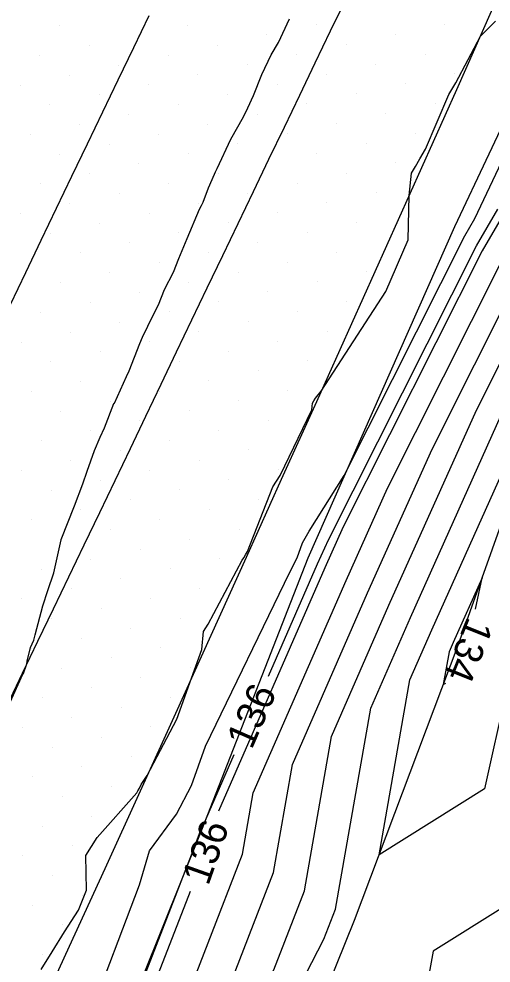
# Model space of a CAD drawing. Extents: x 2354170 to 2357230, y 866100 to 868290.
# Drawn here: x 2355724.7 to 2355757.9, y 867041.6 to 867107.9 of the extents above; entities that cross this region are included whole.
import ezdxf

# ---------------------------------------------------------------- set-up
doc = ezdxf.new("R2010")
doc.units = 0
for name, color, linetype in [('Default', 7, 'Continuous'), ('DTM Contours Major', 7, 'Continuous'), ('DTM Contours Minor', 7, 'Continuous'), ('DTM Contours Minor Text', 7, 'Continuous'), ('Exist DTM Breakline', 7, 'Continuous'), ('Exist DTM Scan Elevation Point', 7, 'Continuous'), ('Exist Roads EOP', 7, 'Continuous'), ('PH Exist DTM Breakline', 7, 'Continuous')]:
    doc.layers.add(name, color=color, linetype=linetype)

msp = doc.modelspace()

# ---------------------------------------------------------------- linework, layer by layer
at = {"layer": 'Default'}
for points in [[(2355777.188, 867083.767), (2355775.998, 867086.258), (2355772.391, 867092.884), (2355772.056, 867093.611), (2355770.737, 867100.662), (2355770.872, 867102.674), (2355769.934, 867107.658), (2355769.898, 867113.25), (2355767.342, 867111.554), (2355765.399, 867105.824), (2355762.263, 867101.443), (2355759.14, 867094.84), (2355757.257, 867091.603), (2355747.498, 867072.217), (2355746.208, 867069.34), (2355738.745, 867052.271)], [(2355724.037, 867059.708), (2355725.014, 867061.881), (2355725.057, 867061.941), (2355725.302, 867062.613), (2355725.31, 867062.797), (2355725.552, 867063.768), (2355725.791, 867064.279), (2355725.885, 867064.643), (2355726.422, 867066.675), (2355726.762, 867067.747), (2355727.194, 867068.993), (2355727.698, 867071.311), (2355727.705, 867071.33), (2355727.706, 867071.335), (2355727.709, 867071.343), (2355728.648, 867073.71), (2355729.216, 867075.246), (2355729.52, 867076.131), (2355730.045, 867077.589), (2355730.434, 867078.524), (2355730.741, 867079.165), (2355731.41, 867080.876), (2355731.454, 867080.915), (2355732.288, 867082.779), (2355732.461, 867083.123), (2355732.48, 867083.165), (2355733.224, 867085.083), (2355733.415, 867085.545), (2355734.163, 867087.078), (2355734.526, 867087.807), (2355734.962, 867088.879), (2355735.596, 867090.096), (2355735.959, 867091.052), (2355736.556, 867092.459), (2355737.422, 867094.519), (2355737.565, 867094.789), (2355737.681, 867095.011), (2355738.051, 867096.022), (2355738.457, 867096.973), (2355738.543, 867097.14), (2355738.644, 867097.376), (2355739.616, 867099.427), (2355740.499, 867100.997), (2355740.802, 867101.641), (2355741.208, 867102.503), (2355741.794, 867103.982), (2355742.433, 867105.349), (2355742.947, 867106.216), (2355743.722, 867107.877)], [(2355726.298, 867041.148), (2355727.067, 867042.4), (2355727.95, 867043.811), (2355728.915, 867045.317), (2355729.486, 867046.727), (2355729.444, 867049.155), (2355730.225, 867050.421), (2355733.008, 867053.549), (2355733.082, 867053.704), (2355733.196, 867053.895), (2355733.331, 867054.147), (2355733.751, 867054.77), (2355735.829, 867058.729), (2355736.853, 867061.595), (2355737.576, 867063.614), (2355737.702, 867064.889), (2355738.027, 867065.395), (2355740.416, 867069.889), (2355740.517, 867070.062), (2355740.638, 867070.263), (2355740.778, 867070.494), (2355742.564, 867075.025), (2355743.069, 867075.827), (2355745.293, 867080.435), (2355745.355, 867080.91), (2355745.449, 867081.075), (2355745.561, 867081.262), (2355745.947, 867081.75), (2355750.483, 867088.746), (2355752.06, 867092.378), (2355752.122, 867095.486), (2355752.29, 867097.041), (2355752.572, 867097.507), (2355752.884, 867098.061), (2355753.271, 867098.73), (2355754.924, 867102.565), (2355755.397, 867103.384), (2355757.125, 867106.664), (2355758.194, 867107.719)], [(2355729.617, 867037.644), (2355733.194, 867047.103), (2355733.915, 867049.481), (2355735.795, 867052.057), (2355736.857, 867054.081), (2355737.839, 867056.827), (2355743.759, 867069.036), (2355744.265, 867070.041), (2355744.651, 867071.096), (2355745.113, 867071.923), (2355747.573, 867075.828), (2355756.038, 867092.645), (2355756.749, 867093.867), (2355760.929, 867102.705)], [(2355734.434, 867028.159), (2355737.468, 867031.11), (2355742.628, 867041.127), (2355744.779, 867046.682), (2355746.685, 867057.518), (2355750.712, 867066.728), (2355756.851, 867080.409), (2355760.912, 867088.478), (2355766.145, 867097.472), (2355767.987, 867090.505), (2355769.677, 867086.133), (2355767.729, 867075.668), (2355767.623, 867075.163)], [(2355739.463, 867030.337), (2355746.132, 867043.284), (2355746.952, 867045.402), (2355749.433, 867059.497), (2355752.213, 867065.857), (2355759.968, 867083.14), (2355762.13, 867087.436), (2355764.917, 867092.225), (2355765.897, 867088.516), (2355766.797, 867086.188), (2355765.76, 867080.616), (2355762.917, 867067.024), (2355763.701, 867061.711), (2355761.673, 867058.022), (2355758.938, 867045.651), (2355753.81, 867042.44), (2355753.116, 867038.586)], [(2355735.619, 867036.814), (2355740.431, 867049.243), (2355741.19, 867053.558), (2355747.709, 867068.469), (2355750.616, 867074.948), (2355758.475, 867090.561)], [(2355739.123, 867038.971), (2355742.605, 867047.963), (2355743.938, 867055.538), (2355749.211, 867067.599), (2355753.733, 867077.678), (2355759.693, 867089.52)], [(2355750.02, 867049.199), (2355752.181, 867061.477), (2355753.715, 867064.986), (2355763.085, 867085.871), (2355763.349, 867086.394), (2355763.688, 867086.978), (2355763.808, 867086.526), (2355763.917, 867086.242), (2355763.791, 867085.563), (2355759.621, 867065.63), (2355760.054, 867062.699), (2355758.935, 867060.663), (2355757.426, 867053.836), (2355750.02, 867049.199)], [(2355757.247, 867068.642), (2355755.216, 867064.116), (2355754.928, 867063.456), (2355754.522, 867061.151), (2355754.703, 867061.264)], [(2355756.79, 867066.454), (2355757.247, 867068.642)], [(2355736.75, 867046.632), (2355732.114, 867034.658), (2355731.482, 867033.431), (2355731.078, 867033.038), (2355730.743, 867032.643), (2355723.049, 867017.555), (2355721.145, 867014.208), (2355721.011, 867013.935), (2355720.85, 867013.656), (2355720.631, 867013.307), (2355720.594, 867013.054), (2355719.075, 867009.305), (2355712.034, 866993.982), (2355707.966, 866986.54), (2355707.169, 866984.895), (2355701.314, 866971.056), (2355698.736, 866966.999), (2355697.538, 866964.467), (2355695.352, 866961.957), (2355693.336, 866956.908)]]:
    msp.add_lwpolyline(points, dxfattribs=at)
at = {"layer": 'DTM Contours Major'}
msp.add_lwpolyline([(2355730.472, 867022.786), (2355731.438, 867024.681), (2355734.171, 867027.903), (2355737.468, 867031.11), (2355742.628, 867041.127), (2355744.779, 867046.682), (2355746.685, 867057.518), (2355750.712, 867066.728), (2355756.851, 867080.409), (2355760.912, 867088.478), (2355766.145, 867097.472), (2355767.987, 867090.505), (2355769.677, 867086.133), (2355768.864, 867081.767)], dxfattribs=at)
at = {"layer": 'DTM Contours Minor'}
for points in [[(2355742.259, 867061.744), (2355745.707, 867069.63), (2355746.459, 867071.307), (2355756.85, 867091.951), (2355758.343, 867094.516)], [(2355730.946, 867033.939), (2355736.856, 867049.204), (2355737.491, 867050.884), (2355737.501, 867050.917), (2355737.528, 867050.954), (2355737.543, 867050.982), (2355737.557, 867051.021), (2355737.703, 867051.323), (2355739.855, 867056.246)]]:
    msp.add_lwpolyline(points, dxfattribs=at)
at = {"layer": 'Exist DTM Breakline'}
for points in [[(2355747.675, 867109.267), (2355746.594, 867107.013), (2355745.513, 867104.759), (2355744.431, 867102.505), (2355743.349, 867100.251), (2355742.267, 867097.998), (2355741.186, 867095.744), (2355740.103, 867093.49), (2355739.02, 867091.237), (2355737.937, 867088.984), (2355736.855, 867086.73), (2355735.778, 867084.474), (2355734.703, 867082.217), (2355733.628, 867079.96), (2355732.552, 867077.703), (2355731.47, 867075.45), (2355730.386, 867073.197), (2355729.302, 867070.944), (2355728.218, 867068.692), (2355727.136, 867066.438), (2355726.055, 867064.183), (2355724.974, 867061.929), (2355723.893, 867059.675)], [(2355724.148, 867087.823), (2355725.227, 867090.079), (2355726.306, 867092.334), (2355727.386, 867094.589), (2355728.465, 867096.843), (2355729.548, 867099.097), (2355730.632, 867101.35), (2355731.715, 867103.603), (2355732.798, 867105.856), (2355733.881, 867108.109)]]:
    msp.add_lwpolyline(points, dxfattribs=at)
at = {"layer": 'Exist DTM Scan Elevation Point'}
for p, q in [((2355736.599, 867107.419), (2355736.599, 867107.419)), ((2355745.613, 867107.451), (2355745.613, 867107.451)), ((2355754.626, 867107.482), (2355754.626, 867107.482)), ((2355727.585, 867107.387), (2355727.585, 867107.387)), ((2355742.148, 867106.745), (2355742.148, 867106.745)), ((2355751.162, 867106.777), (2355751.162, 867106.777)), ((2355733.134, 867106.713), (2355733.134, 867106.713)), ((2355729.67, 867106.008), (2355729.67, 867106.008)), ((2355738.684, 867106.039), (2355738.684, 867106.039)), ((2355747.698, 867106.071), (2355747.698, 867106.071)), ((2355726.206, 867105.302), (2355726.206, 867105.302)), ((2355735.219, 867105.334), (2355735.219, 867105.334)), ((2355744.233, 867105.366), (2355744.233, 867105.366)), ((2355753.247, 867105.397), (2355753.247, 867105.397)), ((2355731.755, 867104.628), (2355731.755, 867104.628)), ((2355740.769, 867104.66), (2355740.769, 867104.66)), ((2355749.783, 867104.692), (2355749.783, 867104.692)), ((2355728.29, 867103.923), (2355728.29, 867103.923)), ((2355737.304, 867103.954), (2355737.304, 867103.954)), ((2355746.318, 867103.986), (2355746.318, 867103.986)), ((2355755.332, 867104.018), (2355755.332, 867104.018)), ((2355724.826, 867103.217), (2355724.826, 867103.217)), ((2355733.84, 867103.249), (2355733.84, 867103.249)), ((2355742.854, 867103.281), (2355742.854, 867103.281)), ((2355751.868, 867103.312), (2355751.868, 867103.312)), ((2355730.375, 867102.543), (2355730.375, 867102.543)), ((2355739.389, 867102.575), (2355739.389, 867102.575)), ((2355748.403, 867102.607), (2355748.403, 867102.607)), ((2355726.911, 867101.838), (2355726.911, 867101.838)), ((2355735.925, 867101.869), (2355735.925, 867101.869)), ((2355744.939, 867101.901), (2355744.939, 867101.901)), ((2355753.953, 867101.933), (2355753.953, 867101.933)), ((2355732.46, 867101.164), (2355732.46, 867101.164)), ((2355741.474, 867101.196), (2355741.474, 867101.196)), ((2355750.488, 867101.227), (2355750.488, 867101.227)), ((2355728.996, 867100.458), (2355728.996, 867100.458)), ((2355738.01, 867100.49), (2355738.01, 867100.49)), ((2355747.024, 867100.522), (2355747.024, 867100.522)), ((2355725.532, 867099.753), (2355725.532, 867099.753)), ((2355734.545, 867099.784), (2355734.545, 867099.784)), ((2355743.559, 867099.816), (2355743.559, 867099.816)), ((2355752.573, 867099.848), (2355752.573, 867099.848)), ((2355731.081, 867099.079), (2355731.081, 867099.079)), ((2355740.095, 867099.111), (2355740.095, 867099.111)), ((2355749.109, 867099.142), (2355749.109, 867099.142)), ((2355727.617, 867098.373), (2355727.617, 867098.373)), ((2355736.63, 867098.405), (2355736.63, 867098.405)), ((2355745.644, 867098.437), (2355745.644, 867098.437)), ((2355733.166, 867097.699), (2355733.166, 867097.699)), ((2355751.194, 867097.763), (2355751.194, 867097.763)), ((2355729.702, 867096.994), (2355729.702, 867096.994)), ((2355738.715, 867097.026), (2355738.715, 867097.026)), ((2355747.729, 867097.057), (2355747.729, 867097.057)), ((2355726.237, 867096.288), (2355726.237, 867096.288)), ((2355735.251, 867096.32), (2355735.251, 867096.32)), ((2355744.265, 867096.352), (2355744.265, 867096.352)), ((2355731.787, 867095.614), (2355731.787, 867095.614)), ((2355740.8, 867095.646), (2355740.8, 867095.646)), ((2355749.814, 867095.678), (2355749.814, 867095.678)), ((2355728.322, 867094.909), (2355728.322, 867094.909)), ((2355737.336, 867094.941), (2355737.336, 867094.941)), ((2355746.35, 867094.972), (2355746.35, 867094.972)), ((2355724.858, 867094.203), (2355724.858, 867094.203)), ((2355733.872, 867094.235), (2355733.872, 867094.235)), ((2355742.885, 867094.267), (2355742.885, 867094.267)), ((2355730.407, 867093.529), (2355730.407, 867093.529)), ((2355739.421, 867093.561), (2355739.421, 867093.561)), ((2355748.435, 867093.593), (2355748.435, 867093.593)), ((2355735.957, 867092.856), (2355735.957, 867092.856)), ((2355744.97, 867092.887), (2355744.97, 867092.887)), ((2355726.943, 867092.824), (2355726.943, 867092.824)), ((2355741.506, 867092.182), (2355741.506, 867092.182)), ((2355732.492, 867092.15), (2355732.492, 867092.15)), ((2355747.055, 867091.508), (2355747.055, 867091.508)), ((2355729.028, 867091.445), (2355729.028, 867091.445)), ((2355738.042, 867091.476), (2355738.042, 867091.476)), ((2355734.577, 867090.771), (2355734.577, 867090.771)), ((2355743.591, 867090.802), (2355743.591, 867090.802)), ((2355731.113, 867090.065), (2355731.113, 867090.065)), ((2355740.127, 867090.097), (2355740.127, 867090.097)), ((2355749.14, 867090.128), (2355749.14, 867090.128)), ((2355727.648, 867089.36), (2355727.648, 867089.36)), ((2355736.662, 867089.391), (2355736.662, 867089.391)), ((2355745.676, 867089.423), (2355745.676, 867089.423)), ((2355733.198, 867088.686), (2355733.198, 867088.686)), ((2355742.212, 867088.717), (2355742.212, 867088.717)), ((2355729.733, 867087.98), (2355729.733, 867087.98)), ((2355738.747, 867088.012), (2355738.747, 867088.012)), ((2355747.761, 867088.043), (2355747.761, 867088.043)), ((2355726.269, 867087.275), (2355726.269, 867087.275)), ((2355735.283, 867087.306), (2355735.283, 867087.306)), ((2355744.297, 867087.338), (2355744.297, 867087.338)), ((2355731.818, 867086.601), (2355731.818, 867086.601)), ((2355740.832, 867086.632), (2355740.832, 867086.632)), ((2355728.354, 867085.895), (2355728.354, 867085.895)), ((2355737.368, 867085.927), (2355737.368, 867085.927)), ((2355746.382, 867085.958), (2355746.382, 867085.958)), ((2355724.889, 867085.19), (2355724.889, 867085.19)), ((2355733.903, 867085.221), (2355733.903, 867085.221)), ((2355742.917, 867085.253), (2355742.917, 867085.253)), ((2355730.439, 867084.516), (2355730.439, 867084.516)), ((2355739.453, 867084.547), (2355739.453, 867084.547)), ((2355726.974, 867083.81), (2355726.974, 867083.81)), ((2355735.988, 867083.842), (2355735.988, 867083.842)), ((2355745.002, 867083.873), (2355745.002, 867083.873)), ((2355732.524, 867083.136), (2355732.524, 867083.136)), ((2355741.538, 867083.168), (2355741.538, 867083.168)), ((2355729.059, 867082.431), (2355729.059, 867082.431)), ((2355738.073, 867082.462), (2355738.073, 867082.462)), ((2355725.595, 867081.725), (2355725.595, 867081.725)), ((2355734.609, 867081.757), (2355734.609, 867081.757)), ((2355743.623, 867081.788), (2355743.623, 867081.788)), ((2355731.144, 867081.051), (2355731.144, 867081.051)), ((2355740.158, 867081.083), (2355740.158, 867081.083)), ((2355727.68, 867080.346), (2355727.68, 867080.346)), ((2355736.694, 867080.377), (2355736.694, 867080.377)), ((2355733.229, 867079.672), (2355733.229, 867079.672)), ((2355742.243, 867079.704), (2355742.243, 867079.704)), ((2355729.765, 867078.966), (2355729.765, 867078.966)), ((2355738.779, 867078.998), (2355738.779, 867078.998)), ((2355726.301, 867078.261), (2355726.301, 867078.261)), ((2355735.314, 867078.292), (2355735.314, 867078.292)), ((2355731.85, 867077.587), (2355731.85, 867077.587)), ((2355740.864, 867077.619), (2355740.864, 867077.619)), ((2355728.386, 867076.881), (2355728.386, 867076.881)), ((2355737.399, 867076.913), (2355737.399, 867076.913)), ((2355724.921, 867076.176), (2355724.921, 867076.176)), ((2355733.935, 867076.207), (2355733.935, 867076.207)), ((2355742.949, 867076.239), (2355742.949, 867076.239)), ((2355730.471, 867075.502), (2355730.471, 867075.502)), ((2355739.484, 867075.534), (2355739.484, 867075.534)), ((2355727.006, 867074.796), (2355727.006, 867074.796)), ((2355736.02, 867074.828), (2355736.02, 867074.828)), ((2355732.556, 867074.122), (2355732.556, 867074.122)), ((2355741.569, 867074.154), (2355741.569, 867074.154)), ((2355729.091, 867073.417), (2355729.091, 867073.417)), ((2355738.105, 867073.449), (2355738.105, 867073.449)), ((2355725.627, 867072.711), (2355725.627, 867072.711)), ((2355734.64, 867072.743), (2355734.64, 867072.743)), ((2355731.176, 867072.037), (2355731.176, 867072.037)), ((2355740.19, 867072.069), (2355740.19, 867072.069)), ((2355727.712, 867071.332), (2355727.712, 867071.332)), ((2355736.725, 867071.364), (2355736.725, 867071.364)), ((2355733.261, 867070.658), (2355733.261, 867070.658)), ((2355729.797, 867069.952), (2355729.797, 867069.952)), ((2355738.81, 867069.984), (2355738.81, 867069.984)), ((2355726.332, 867069.247), (2355726.332, 867069.247)), ((2355735.346, 867069.279), (2355735.346, 867069.279)), ((2355731.882, 867068.573), (2355731.882, 867068.573)), ((2355728.417, 867067.867), (2355728.417, 867067.867)), ((2355737.431, 867067.899), (2355737.431, 867067.899)), ((2355724.953, 867067.162), (2355724.953, 867067.162)), ((2355733.967, 867067.194), (2355733.967, 867067.194)), ((2355730.502, 867066.488), (2355730.502, 867066.488)), ((2355727.038, 867065.782), (2355727.038, 867065.782)), ((2355736.052, 867065.814), (2355736.052, 867065.814)), ((2355732.587, 867065.109), (2355732.587, 867065.109)), ((2355729.123, 867064.403), (2355729.123, 867064.403)), ((2355725.658, 867063.697), (2355725.658, 867063.697)), ((2355734.672, 867063.729), (2355734.672, 867063.729)), ((2355731.208, 867063.024), (2355731.208, 867063.024)), ((2355736.757, 867062.35), (2355736.757, 867062.35)), ((2355727.743, 867062.318), (2355727.743, 867062.318)), ((2355733.293, 867061.644), (2355733.293, 867061.644)), ((2355729.828, 867060.939), (2355729.828, 867060.939)), ((2355726.364, 867060.233), (2355726.364, 867060.233)), ((2355735.378, 867060.265), (2355735.378, 867060.265)), ((2355731.913, 867059.559), (2355731.913, 867059.559)), ((2355728.449, 867058.854), (2355728.449, 867058.854)), ((2355724.984, 867058.148), (2355724.984, 867058.148)), ((2355733.998, 867058.18), (2355733.998, 867058.18)), ((2355730.534, 867057.474), (2355730.534, 867057.474)), ((2355727.069, 867056.769), (2355727.069, 867056.769)), ((2355732.619, 867056.095), (2355732.619, 867056.095)), ((2355729.154, 867055.389), (2355729.154, 867055.389)), ((2355725.69, 867054.684), (2355725.69, 867054.684)), ((2355731.239, 867054.01), (2355731.239, 867054.01)), ((2355727.775, 867053.304), (2355727.775, 867053.304)), ((2355729.86, 867051.925), (2355729.86, 867051.925)), ((2355726.396, 867051.219), (2355726.396, 867051.219)), ((2355728.481, 867049.84), (2355728.481, 867049.84)), ((2355725.016, 867049.134), (2355725.016, 867049.134)), ((2355727.101, 867047.755), (2355727.101, 867047.755)), ((2355729.186, 867046.375), (2355729.186, 867046.375)), ((2355725.722, 867045.67), (2355725.722, 867045.67)), ((2355727.807, 867044.29), (2355727.807, 867044.29)), ((2355726.427, 867042.205), (2355726.427, 867042.205))]:
    msp.add_line(p, q, dxfattribs=at)
at = {"layer": 'Exist Roads EOP'}
msp.add_lwpolyline([(2355780.842, 867157.24), (2355778.097, 867151.905), (2355775.359, 867146.566), (2355772.64, 867141.217), (2355769.983, 867135.838), (2355767.525, 867130.365), (2355765.152, 867124.854), (2355762.748, 867119.357), (2355760.327, 867113.867), (2355757.892, 867108.383), (2355755.447, 867102.904), (2355752.994, 867097.428), (2355750.536, 867091.955), (2355748.076, 867086.482), (2355745.615, 867081.01), (2355743.152, 867075.539), (2355740.686, 867070.069), (2355738.216, 867064.602), (2355735.738, 867059.137), (2355733.253, 867053.676), (2355730.761, 867048.218), (2355728.262, 867042.763), (2355725.758, 867037.31)], dxfattribs=at)
at = {"layer": 'PH Exist DTM Breakline'}
for points in [[(2355767.898, 867124.079), (2355765.3, 867117.18), (2355760.121, 867103.47), (2355755.299, 867093.277), (2355745.008, 867070.036), (2355737.553, 867050.938), (2355730.646, 867033.755), (2355721.167, 867013.541), (2355711.587, 866994.148), (2355707.047, 866986.22), (2355700.194, 866971.662), (2355696.336, 866967), (2355693.714, 866963.765), (2355690.364, 866957.356), (2355683.724, 866941.118)], [(2355698.097, 866938.585), (2355702.449, 866954.123), (2355708.816, 866966.997), (2355720.394, 866990.872), (2355732.341, 867014.341), (2355738.188, 867021.233), (2355742.114, 867029.309), (2355748.292, 867044.613), (2355755.564, 867063.914), (2355763.518, 867086.25), (2355766.202, 867097.715), (2355768.861, 867107.369)]]:
    msp.add_lwpolyline(points, dxfattribs=at)

# ---------------------------------------------------------------- texts
at = {"layer": 'Default'}
for s, rotation, p in [('134', 248.10005, (2355756.231, 867065.986)), ('136', 70.51706, (2355738.027, 867046.98))]:
    msp.add_text(s, height=2, rotation=rotation, dxfattribs=at).set_placement(p)
at = {"layer": 'DTM Contours Minor Text'}
msp.add_text('136', height=2, rotation=66.3852, dxfattribs=at).set_placement((2355741.075, 867056.538))

doc.saveas('drawing.dxf')
